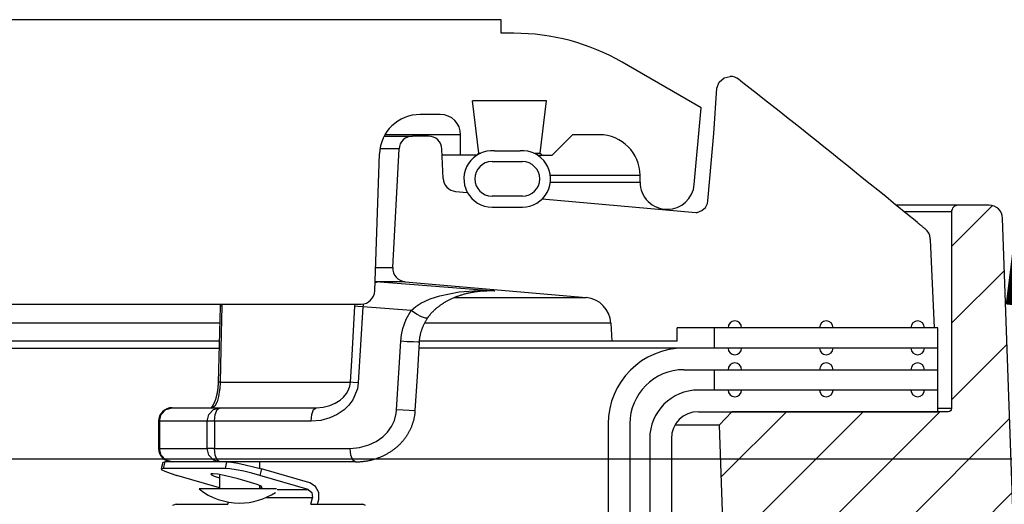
# Model space of a CAD drawing. Extents: x -169 to 2224, y 0 to 2796.
# Tile 340 of 530: x 1643.72 to 1648.26, y 983.81 to 986.04. Entities that reach past the tile are written whole.
import ezdxf

# ---------------------------------------------------------------- set-up
doc = ezdxf.new("R2010")
doc.units = 0
doc.header["$MEASUREMENT"] = 0
doc.layers.add('FREEZE-LINES', color=8, linetype='CONTINUOUS', plot=False)
doc.layers.add('SPILL-BUCKET', color=1, linetype='CONTINUOUS')
doc.layers.add('TANK-SLAB', color=6, linetype='CONTINUOUS')

msp = doc.modelspace()

# ---------------------------------------------------------------- hatches: boundary and pattern name
at = {"layer": 'SPILL-BUCKET'}
h = msp.add_hatch(dxfattribs=at)
h.set_pattern_fill('ANSI31', scale=2, style=0)
h.set_pattern_definition([(45, (6751.53944, -316.10631), (-0.176776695, 0.176776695), [])])
edge = h.paths.add_edge_path()
edge.add_line((1647.00662, 984.23294), (1646.94842, 984.17052))
edge.add_line((1646.94842, 984.17052), (1646.99788, 982.75407))
edge.add_line((1646.99788, 982.75407), (1647.32319, 982.75407))
edge.add_line((1647.32319, 982.75407), (1647.34063, 983.25351))
edge.add_arc((1647.46552, 983.24919), 0.12496, -269.98139, -181.98144, ccw=False)
edge.add_line((1647.46548, 983.37415), (1648.25231, 983.37415))
edge.add_arc((1648.25233, 983.43663), 0.06248, -90.01928, 1.98074)
edge.add_line((1648.31477, 983.43879), (1648.25588, 985.12513))
edge.add_arc((1648.19344, 985.12293), 0.06248, -357.98136, -269.98138)
edge.add_line((1648.19342, 985.18541), (1648.05158, 985.18541))
edge.add_arc((1648.05159, 985.15417), 0.03124, -269.98043, -179.98043)
edge.add_line((1648.02036, 985.15416), (1648.02036, 984.24793))
edge.add_arc((1648.00505, 984.24824), 0.01531, -91.18722, -1.18722, ccw=False)
edge.add_line((1648.00473, 984.23294), (1647.00662, 984.23294))

# ---------------------------------------------------------------- linework, layer by layer
at = {"layer": 'FREEZE-LINES', "linetype": 'Continuous'}
msp.add_line((1468.41345, 984.01471), (1934.57169, 984.01471), dxfattribs=at)
at = {"layer": 'SPILL-BUCKET', "linetype": 'Continuous'}
for p, q in [((1645.94365, 986.04108), (1641.75901, 986.04108)), ((1645.94365, 985.97862), (1645.94365, 986.04108)), ((1646.00214, 985.97862), (1645.94365, 985.97862)), ((1646.8649, 985.63511), (1646.5018, 985.84474)), ((1646.1522, 985.66634), (1645.81104, 985.66634)), ((1645.84063, 985.42541), (1645.81104, 985.66634)), ((1646.12262, 985.42541), (1646.1522, 985.66634)), ((1646.83389, 985.28071), (1646.8649, 985.63511)), ((1645.66259, 985.60388), (1645.56959, 985.60388)), ((1645.69164, 985.51019), (1645.40732, 985.51019)), ((1645.72752, 985.51019), (1645.69164, 985.51019)), ((1645.74908, 985.51019), (1645.72752, 985.51019)), ((1645.75628, 985.51019), (1645.74908, 985.51019)), ((1645.75628, 985.41651), (1645.75628, 985.51019)), ((1646.17786, 985.41651), (1646.27155, 985.51019)), ((1646.39647, 985.51019), (1646.27155, 985.51019)), ((1645.83173, 985.41651), (1645.84063, 985.42541)), ((1645.84063, 985.42541), (1645.84867, 985.42541)), ((1645.91183, 985.43606), (1646.03044, 985.43606)), ((1646.0936, 985.42541), (1646.11536, 985.42541)), ((1646.11536, 985.42541), (1646.12262, 985.42541)), ((1646.12262, 985.42541), (1646.13152, 985.41651)), ((1645.36022, 984.78975), (1645.38233, 985.42305)), ((1645.83194, 985.41651), (1645.67106, 985.41651)), ((1645.90118, 985.38653), (1646.04108, 985.38653)), ((1646.11032, 985.41651), (1646.17786, 985.41651)), ((1646.58384, 985.32282), (1646.5773, 985.32282)), ((1646.57731, 985.29159), (1646.58384, 985.29159)), ((1646.58384, 985.29159), (1646.58384, 985.32282)), ((1646.04108, 985.22664), (1645.90118, 985.22664)), ((1645.90118, 985.17667), (1646.04108, 985.17667)), ((1643.61189, 984.72948), (1645.2978, 984.72948))]:
    msp.add_line(p, q, dxfattribs=at)
at = {"layer": 'SPILL-BUCKET', "color": 1, "linetype": 'Continuous'}
for p, q in [((1646.93853, 985.72558), (1646.94936, 985.75301)), ((1646.94936, 985.75301), (1646.9715, 985.77237)), ((1646.9715, 985.77237), (1647, 985.77935)), ((1647.04846, 985.75826), (1647.03849, 985.76606)), ((1647.05844, 985.75045), (1647.04846, 985.75826)), ((1647.09165, 985.7244), (1647.05844, 985.75045)), ((1646.92374, 985.51678), (1646.93853, 985.72558)), ((1647.12483, 985.69831), (1647.09165, 985.7244)), ((1647.15835, 985.6719), (1647.12483, 985.69831)), ((1647.19185, 985.64547), (1647.15835, 985.6719)), ((1647.2257, 985.6187), (1647.19185, 985.64547)), ((1647.25953, 985.5919), (1647.2257, 985.6187)), ((1647.29373, 985.56474), (1647.25953, 985.5919)), ((1647.3279, 985.53756), (1647.29373, 985.56474)), ((1646.90604, 985.30816), (1646.92374, 985.51678)), ((1647.36247, 985.51001), (1647.3279, 985.53756)), ((1645.60751, 985.50395), (1645.53449, 985.50395)), ((1647.39701, 985.48243), (1647.36247, 985.51001)), ((1647.4321, 985.45436), (1647.39701, 985.48243)), ((1645.44346, 984.89796), (1645.47212, 985.44476)), ((1645.67582, 985.30884), (1645.66991, 985.44421)), ((1647.46715, 985.42627), (1647.4321, 985.45436)), ((1647.50248, 985.3979), (1647.46715, 985.42627)), ((1647.53778, 985.3695), (1647.50248, 985.3979)), ((1647.57337, 985.34082), (1647.53778, 985.3695)), ((1647.60892, 985.31211), (1647.57337, 985.34082)), ((1646.89628, 985.20585), (1646.90604, 985.30816)), ((1647.64478, 985.2831), (1647.60892, 985.31211)), ((1645.73277, 985.24934), (1645.78701, 985.2446)), ((1647.6806, 985.25407), (1647.64478, 985.2831)), ((1647.71674, 985.22474), (1647.6806, 985.25407)), ((1646.13259, 985.21436), (1646.84111, 985.15238)), ((1646.89411, 985.19303), (1646.89628, 985.20585)), ((1647.75284, 985.19538), (1647.71674, 985.22474)), ((1646.84111, 985.15238), (1646.84713, 985.15246)), ((1646.84713, 985.15246), (1646.86935, 985.16033)), ((1646.86935, 985.16033), (1646.88496, 985.17472)), ((1646.88496, 985.17472), (1646.88707, 985.1777)), ((1646.88707, 985.1777), (1646.88893, 985.18074)), ((1646.88893, 985.18074), (1646.89411, 985.19303)), ((1647.82566, 985.13599), (1647.75284, 985.19538)), ((1647.84426, 985.12078), (1647.82566, 985.13599)), ((1647.86286, 985.10555), (1647.84426, 985.12078)), ((1647.86334, 985.10515), (1647.86285, 985.10555)), ((1647.86384, 985.10474), (1647.86334, 985.10515)), ((1647.86626, 985.10276), (1647.86384, 985.10474)), ((1647.86866, 985.1008), (1647.86626, 985.10276)), ((1647.871, 985.09889), (1647.86866, 985.1008)), ((1647.87332, 985.09699), (1647.871, 985.09889)), ((1647.87558, 985.09515), (1647.87332, 985.09699)), ((1647.87782, 985.09332), (1647.87558, 985.09515)), ((1647.88002, 985.09154), (1647.87782, 985.09332)), ((1647.88219, 985.08976), (1647.88002, 985.09154)), ((1647.88431, 985.08804), (1647.88219, 985.08976)), ((1647.88641, 985.08634), (1647.88431, 985.08804)), ((1647.88841, 985.08471), (1647.88641, 985.08634)), ((1647.89039, 985.08311), (1647.88841, 985.08471)), ((1647.89229, 985.08157), (1647.89039, 985.08311)), ((1647.89416, 985.08005), (1647.89229, 985.08157)), ((1647.89597, 985.07859), (1647.89416, 985.08005)), ((1647.89775, 985.07715), (1647.89597, 985.07859)), ((1647.89847, 985.07656), (1647.89775, 985.07715)), ((1647.89918, 985.07599), (1647.89847, 985.07656)), ((1647.92223, 985.03199), (1647.92218, 985.03255)), ((1647.92227, 985.03144), (1647.92223, 985.03199)), ((1647.92238, 985.03015), (1647.92227, 985.03144)), ((1647.92249, 985.02891), (1647.92238, 985.03015)), ((1647.92264, 985.02718), (1647.92249, 985.02891)), ((1647.94228, 984.62017), (1647.92264, 985.02718)), ((1645.50039, 984.83247), (1646.33514, 984.75944)), ((1646.44899, 984.64154), (1646.45339, 984.55771)), ((1647.9579, 984.62017), (1646.7556, 984.62017)), ((1646.7556, 984.55771), (1646.7556, 984.62017)), ((1647.9579, 984.33287), (1647.9579, 984.62017)), ((1646.7556, 984.55771), (1646.45339, 984.55771)), ((1647.9579, 984.52649), (1646.78637, 984.52649)), ((1646.78637, 984.42655), (1647.9579, 984.42655)), ((1647.95792, 984.33287), (1646.85303, 984.33287)), ((1647.95792, 984.23294), (1647.95792, 984.33287)), ((1646.85303, 984.23294), (1647.95792, 984.23294)), ((1646.43662, 984.17672), (1646.43662, 983.74985)), ((1646.53655, 984.17672), (1646.53655, 983.74985)), ((1646.62818, 984.10802), (1646.62818, 969.91046)), ((1646.72811, 984.10802), (1646.72811, 969.91046))]:
    msp.add_line(p, q, dxfattribs=at)
at = {"layer": 'SPILL-BUCKET', "color": 7}
for p, q in [((1645.40398, 985.50395), (1645.53449, 985.50395)), ((1645.47212, 985.44476), (1645.38436, 985.44476)), ((1648.05158, 985.18541), (1647.76506, 985.18541)), ((1648.02036, 985.15418), (1647.80336, 985.15418)), ((1645.36402, 984.89796), (1645.44346, 984.89796)), ((1645.50039, 984.83247), (1645.36171, 984.83247)), ((1645.72655, 984.75944), (1646.33515, 984.75944)), ((1646.44899, 984.64154), (1645.59018, 984.64154)), ((1646.78637, 984.52649), (1645.56435, 984.52649)), ((1646.45339, 984.55771), (1645.56619, 984.55771)), ((1648.02036, 984.24793), (1647.95792, 984.24793)), ((1646.94842, 984.17052), (1646.74487, 984.17052))]:
    msp.add_line(p, q, dxfattribs=at)
at = {"layer": 'SPILL-BUCKET', "color": 7, "linetype": 'Continuous'}
for p, q in [((1646.5773, 985.32282), (1646.16998, 985.32282)), ((1646.17013, 985.29159), (1646.57731, 985.29159)), ((1644.64472, 984.64154), (1633.44651, 984.64154)), ((1646.92735, 984.52649), (1646.92735, 984.62017)), ((1633.28617, 984.52649), (1644.64231, 984.52649)), ((1644.64262, 984.55771), (1633.44211, 984.55771)), ((1646.92735, 984.33287), (1646.92735, 984.42655))]:
    msp.add_line(p, q, dxfattribs=at)
at = {"layer": 'SPILL-BUCKET', "color": 8, "linetype": 'Continuous'}
for p, q in [((1645.37093, 984.83106), (1645.36153, 984.82706)), ((1645.38349, 984.83247), (1645.37093, 984.83106)), ((1645.38349, 984.83247), (1645.54187, 984.82001)), ((1645.54187, 984.82001), (1645.91325, 984.79027)), ((1645.74987, 984.78597), (1645.84054, 984.79248)), ((1645.83844, 984.78855), (1645.84263, 984.789)), ((1645.84054, 984.79248), (1645.91268, 984.79031)), ((1645.84263, 984.789), (1645.84684, 984.78942)), ((1645.84684, 984.78942), (1645.85104, 984.78979)), ((1645.85104, 984.78979), (1645.85526, 984.79012)), ((1645.85526, 984.79012), (1645.85948, 984.79041)), ((1645.88748, 984.79027), (1645.85769, 984.79027)), ((1645.85948, 984.79041), (1645.86371, 984.79065)), ((1645.86371, 984.79065), (1645.86794, 984.79085)), ((1645.86794, 984.79085), (1645.87218, 984.79102)), ((1645.87218, 984.79102), (1645.87641, 984.79113)), ((1645.87641, 984.79113), (1645.87861, 984.79116)), ((1645.87861, 984.79116), (1645.88082, 984.79118)), ((1645.91282, 984.7903), (1645.88087, 984.79026)), ((1645.91325, 984.79027), (1645.88748, 984.79027)), ((1645.91268, 984.79031), (1645.91325, 984.79027)), ((1645.91325, 984.79027), (1645.91282, 984.7903)), ((1645.5733, 984.73311), (1645.61594, 984.7531)), ((1645.61594, 984.7531), (1645.65966, 984.76771)), ((1645.65966, 984.76771), (1645.74987, 984.78597)), ((1645.69108, 984.74206), (1645.69372, 984.74353)), ((1645.69372, 984.74353), (1645.69678, 984.7452)), ((1645.69678, 984.7452), (1645.69984, 984.74682)), ((1645.69984, 984.74682), (1645.70299, 984.74845)), ((1645.70299, 984.74845), (1645.70613, 984.75004)), ((1645.70613, 984.75004), (1645.70936, 984.75163)), ((1645.70936, 984.75163), (1645.71259, 984.75319)), ((1645.71259, 984.75319), (1645.71591, 984.75474)), ((1645.71591, 984.75474), (1645.71923, 984.75625)), ((1645.71923, 984.75625), (1645.72263, 984.75776)), ((1645.72263, 984.75776), (1645.72603, 984.75922)), ((1645.72603, 984.75922), (1645.72952, 984.76069)), ((1645.72952, 984.76069), (1645.73302, 984.76212)), ((1645.73302, 984.76212), (1645.73674, 984.76359)), ((1645.73674, 984.76359), (1645.74047, 984.76503)), ((1645.74047, 984.76503), (1645.74405, 984.76636)), ((1645.74405, 984.76636), (1645.74764, 984.76766)), ((1645.74764, 984.76766), (1645.75128, 984.76894)), ((1645.75128, 984.76894), (1645.75491, 984.77018)), ((1645.75491, 984.77018), (1645.75861, 984.77139)), ((1645.75861, 984.77139), (1645.76229, 984.77257)), ((1645.76229, 984.77257), (1645.76604, 984.77372)), ((1645.76604, 984.77372), (1645.76979, 984.77483)), ((1645.76979, 984.77483), (1645.7736, 984.77592)), ((1645.7736, 984.77592), (1645.77741, 984.77697)), ((1645.77741, 984.77697), (1645.78128, 984.77799)), ((1645.78128, 984.77799), (1645.78516, 984.77897)), ((1645.78516, 984.77897), (1645.7891, 984.77993)), ((1645.7891, 984.77993), (1645.79304, 984.78084)), ((1645.79304, 984.78084), (1645.79706, 984.78173)), ((1645.79706, 984.78173), (1645.80108, 984.78258)), ((1645.80108, 984.78258), (1645.80518, 984.7834)), ((1645.80518, 984.7834), (1645.80928, 984.78418)), ((1645.80928, 984.78418), (1645.81347, 984.78493)), ((1645.81347, 984.78493), (1645.81765, 984.78564)), ((1645.81765, 984.78564), (1645.82191, 984.78633)), ((1645.82191, 984.78633), (1645.82617, 984.78696)), ((1645.82617, 984.78696), (1645.83021, 984.78752)), ((1645.83021, 984.78752), (1645.83424, 984.78804)), ((1645.83424, 984.78804), (1645.83844, 984.78855)), ((1644.64664, 984.71857), (1644.64226, 984.54323)), ((1644.64893, 984.71952), (1644.64664, 984.71857)), ((1644.64665, 984.71876), (1644.64664, 984.71867)), ((1644.64664, 984.71867), (1644.64664, 984.71857)), ((1644.64665, 984.72948), (1644.6467, 984.72717)), ((1644.64669, 984.72087), (1644.64665, 984.71876)), ((1644.64671, 984.72297), (1644.64669, 984.72087)), ((1644.6467, 984.72717), (1644.64671, 984.72507)), ((1644.64671, 984.72507), (1644.64671, 984.72297)), ((1644.65556, 984.72028), (1644.64893, 984.71952)), ((1644.65556, 984.72028), (1644.65242, 984.59563)), ((1644.65564, 984.72946), (1644.65556, 984.72028)), ((1645.25518, 984.49424), (1645.2688, 984.72028)), ((1645.2688, 984.72028), (1645.26973, 984.72927)), ((1645.28205, 984.71884), (1645.2688, 984.72028)), ((1645.30539, 984.71701), (1645.28205, 984.71884)), ((1645.30539, 984.71701), (1645.28422, 984.36633)), ((1645.30591, 984.72394), (1645.30539, 984.71701)), ((1645.528, 984.6996), (1645.30539, 984.71701)), ((1645.30673, 984.73012), (1645.30591, 984.72394)), ((1645.50558, 984.65956), (1645.528, 984.6996)), ((1645.528, 984.6996), (1645.54964, 984.71804)), ((1645.55201, 984.68297), (1645.528, 984.6996)), ((1645.54964, 984.71804), (1645.5733, 984.73311)), ((1645.6306, 984.69719), (1645.63242, 984.69896)), ((1645.63242, 984.69896), (1645.63437, 984.70083)), ((1645.63437, 984.70083), (1645.63634, 984.70266)), ((1645.63634, 984.70266), (1645.63846, 984.7046)), ((1645.63846, 984.7046), (1645.64059, 984.7065)), ((1645.64059, 984.7065), (1645.64247, 984.70814)), ((1645.64247, 984.70814), (1645.64434, 984.70976)), ((1645.64434, 984.70976), (1645.6463, 984.71141)), ((1645.6463, 984.71141), (1645.64827, 984.71303)), ((1645.64827, 984.71303), (1645.65045, 984.71481)), ((1645.65045, 984.71481), (1645.65264, 984.71655)), ((1645.65264, 984.71655), (1645.65491, 984.7183)), ((1645.65491, 984.7183), (1645.65718, 984.72003)), ((1645.65718, 984.72003), (1645.65954, 984.72179)), ((1645.65954, 984.72179), (1645.6619, 984.72351)), ((1645.6619, 984.72351), (1645.66437, 984.72526)), ((1645.66437, 984.72526), (1645.66685, 984.72698)), ((1645.66685, 984.72698), (1645.66944, 984.72875)), ((1645.66944, 984.72875), (1645.67204, 984.73048)), ((1645.67204, 984.73048), (1645.67479, 984.73226)), ((1645.67479, 984.73226), (1645.67754, 984.734)), ((1645.67754, 984.734), (1645.68045, 984.73581)), ((1645.68045, 984.73581), (1645.68337, 984.73758)), ((1645.68337, 984.73758), (1645.6859, 984.73908)), ((1645.6859, 984.73908), (1645.68844, 984.74056)), ((1645.68844, 984.74056), (1645.69108, 984.74206)), ((1645.48988, 984.61728), (1645.50558, 984.65956)), ((1645.576, 984.67), (1645.55201, 984.68297)), ((1645.59467, 984.66355), (1645.576, 984.67)), ((1645.60393, 984.66505), (1645.59467, 984.66355)), ((1645.59526, 984.65099), (1645.59683, 984.6537)), ((1645.59683, 984.6537), (1645.59845, 984.65641)), ((1645.59845, 984.65641), (1645.6001, 984.6591)), ((1645.6001, 984.6591), (1645.60177, 984.66175)), ((1645.60177, 984.66175), (1645.60348, 984.66436)), ((1645.60348, 984.66436), (1645.60371, 984.6647)), ((1645.60371, 984.6647), (1645.60394, 984.66504)), ((1645.60393, 984.66505), (1645.60396, 984.66509)), ((1645.60396, 984.66509), (1645.60399, 984.66513)), ((1645.60399, 984.66513), (1645.60512, 984.66683)), ((1645.60512, 984.66683), (1645.60626, 984.66848)), ((1645.60626, 984.66848), (1645.60746, 984.67018)), ((1645.60746, 984.67018), (1645.60866, 984.67185)), ((1645.60866, 984.67185), (1645.60989, 984.67351)), ((1645.60989, 984.67351), (1645.61112, 984.67516)), ((1645.61112, 984.67516), (1645.6124, 984.67682)), ((1645.6124, 984.67682), (1645.61369, 984.67846)), ((1645.61369, 984.67846), (1645.61504, 984.68013)), ((1645.61504, 984.68013), (1645.61639, 984.68177)), ((1645.61639, 984.68177), (1645.6178, 984.68346)), ((1645.6178, 984.68346), (1645.61923, 984.68511)), ((1645.61923, 984.68511), (1645.62072, 984.68681)), ((1645.62072, 984.68681), (1645.62222, 984.68848)), ((1645.62222, 984.68848), (1645.62381, 984.6902)), ((1645.62381, 984.6902), (1645.6254, 984.69189)), ((1645.6254, 984.69189), (1645.62709, 984.69365)), ((1645.62709, 984.69365), (1645.62879, 984.69538)), ((1645.62879, 984.69538), (1645.6306, 984.69719)), ((1645.48316, 984.58762), (1645.48988, 984.61728)), ((1645.57573, 984.60643), (1645.57665, 984.60928)), ((1645.57665, 984.60928), (1645.57761, 984.61212)), ((1645.57761, 984.61212), (1645.57861, 984.61496)), ((1645.57861, 984.61496), (1645.57965, 984.61778)), ((1645.57965, 984.61778), (1645.58072, 984.62058)), ((1645.58072, 984.62058), (1645.58183, 984.62337)), ((1645.58183, 984.62337), (1645.58298, 984.62614)), ((1645.58298, 984.62614), (1645.58419, 984.62895)), ((1645.58419, 984.62895), (1645.58543, 984.63173)), ((1645.58543, 984.63173), (1645.58671, 984.63451)), ((1645.58671, 984.63451), (1645.58803, 984.63727)), ((1645.58803, 984.63727), (1645.58939, 984.64003)), ((1645.58939, 984.64003), (1645.59079, 984.64278)), ((1645.59079, 984.64278), (1645.59224, 984.64553)), ((1645.59224, 984.64553), (1645.59373, 984.64825)), ((1645.59373, 984.64825), (1645.59526, 984.65099)), ((1644.65242, 984.59563), (1644.64671, 984.3696)), ((1645.47975, 984.55774), (1645.48316, 984.58762)), ((1645.56647, 984.56043), (1645.56675, 984.56333)), ((1645.56675, 984.56333), (1645.56707, 984.56622)), ((1645.56707, 984.56622), (1645.56743, 984.56911)), ((1645.56743, 984.56911), (1645.56783, 984.57199)), ((1645.56783, 984.57199), (1645.56826, 984.57487)), ((1645.56826, 984.57487), (1645.56874, 984.57776)), ((1645.56874, 984.57776), (1645.56926, 984.58063)), ((1645.56926, 984.58063), (1645.56982, 984.58352)), ((1645.56982, 984.58352), (1645.57041, 984.58639)), ((1645.57041, 984.58639), (1645.57105, 984.58927)), ((1645.57105, 984.58927), (1645.57173, 984.59214)), ((1645.57173, 984.59214), (1645.57245, 984.595)), ((1645.57245, 984.595), (1645.5732, 984.59785)), ((1645.5732, 984.59785), (1645.574, 984.60071)), ((1645.574, 984.60071), (1645.57484, 984.60356)), ((1645.57484, 984.60356), (1645.57573, 984.60643)), ((1644.64226, 984.54323), (1644.63787, 984.36789)), ((1645.46093, 984.24141), (1645.47975, 984.55774)), ((1645.5097, 984.55585), (1645.47975, 984.55774)), ((1645.53822, 984.5544), (1645.5097, 984.55585)), ((1645.55859, 984.55374), (1645.53822, 984.5544)), ((1645.55659, 984.39587), (1645.56599, 984.55403)), ((1645.566, 984.55403), (1645.55859, 984.55374)), ((1645.56601, 984.55403), (1645.56611, 984.55578)), ((1645.56611, 984.55578), (1645.56623, 984.55753)), ((1645.56623, 984.55753), (1645.56647, 984.56043)), ((1645.24766, 984.3696), (1645.25518, 984.49424)), ((1645.54717, 984.2377), (1645.55659, 984.39587)), ((1644.63537, 984.33512), (1644.6351, 984.33307)), ((1644.63564, 984.33723), (1644.63537, 984.33512)), ((1644.63589, 984.33936), (1644.63564, 984.33723)), ((1644.63613, 984.34148), (1644.63589, 984.33936)), ((1644.63635, 984.34362), (1644.63613, 984.34148)), ((1644.63656, 984.34576), (1644.63635, 984.34362)), ((1644.63676, 984.34791), (1644.63656, 984.34576)), ((1644.63694, 984.35006), (1644.63676, 984.34791)), ((1644.6371, 984.35222), (1644.63694, 984.35006)), ((1644.63726, 984.35438), (1644.6371, 984.35222)), ((1644.63739, 984.35655), (1644.63726, 984.35438)), ((1644.63752, 984.35874), (1644.63739, 984.35655)), ((1644.63762, 984.36093), (1644.63752, 984.35874)), ((1644.63772, 984.36313), (1644.63762, 984.36093)), ((1644.6378, 984.36534), (1644.63772, 984.36313)), ((1644.63784, 984.36661), (1644.6378, 984.36534)), ((1644.63787, 984.36789), (1644.63784, 984.36661)), ((1644.64014, 984.36883), (1644.63787, 984.36789)), ((1644.64671, 984.3696), (1644.64014, 984.36883)), ((1644.6451, 984.33891), (1644.64463, 984.33411)), ((1644.64671, 984.3696), (1644.6451, 984.33891)), ((1644.64671, 984.3696), (1644.77555, 984.3696)), ((1644.77555, 984.3696), (1644.89325, 984.3696)), ((1644.89325, 984.3696), (1644.99954, 984.3696)), ((1644.99954, 984.3696), (1645.09419, 984.3696)), ((1645.09419, 984.3696), (1645.17696, 984.3696)), ((1645.17696, 984.3696), (1645.24766, 984.3696)), ((1645.23833, 984.33299), (1645.24464, 984.35076)), ((1645.24464, 984.35076), (1645.24658, 984.36001)), ((1645.24658, 984.36001), (1645.24766, 984.3696)), ((1645.26093, 984.36815), (1645.24766, 984.3696)), ((1645.28001, 984.33807), (1645.25918, 984.28813)), ((1645.28422, 984.36633), (1645.26093, 984.36815)), ((1645.28422, 984.36633), (1645.28001, 984.33807)), ((1644.62538, 984.28966), (1644.62483, 984.28802)), ((1644.62591, 984.29132), (1644.62538, 984.28966)), ((1644.62645, 984.29301), (1644.62591, 984.29132)), ((1644.62696, 984.29472), (1644.62645, 984.29301)), ((1644.62748, 984.29646), (1644.62696, 984.29472)), ((1644.62798, 984.29821), (1644.62748, 984.29646)), ((1644.62847, 984.29999), (1644.62798, 984.29821)), ((1644.62896, 984.30179), (1644.62847, 984.29999)), ((1644.62943, 984.30361), (1644.62896, 984.30179)), ((1644.62989, 984.30544), (1644.62943, 984.30361)), ((1644.63034, 984.30731), (1644.62989, 984.30544)), ((1644.63077, 984.30918), (1644.63034, 984.30731)), ((1644.6312, 984.31108), (1644.63077, 984.30918)), ((1644.63161, 984.31297), (1644.6312, 984.31108)), ((1644.63201, 984.31488), (1644.63161, 984.31297)), ((1644.6324, 984.3168), (1644.63201, 984.31488)), ((1644.63277, 984.31874), (1644.6324, 984.3168)), ((1644.63314, 984.32072), (1644.63277, 984.31874)), ((1644.63996, 984.3036), (1644.63287, 984.2782)), ((1644.6335, 984.32273), (1644.63314, 984.32072)), ((1644.63385, 984.32478), (1644.6335, 984.32273)), ((1644.63418, 984.32685), (1644.63385, 984.32478)), ((1644.63451, 984.32893), (1644.63418, 984.32685)), ((1644.63482, 984.33103), (1644.63451, 984.32893)), ((1644.6351, 984.33307), (1644.63482, 984.33103)), ((1644.64463, 984.33411), (1644.63996, 984.3036)), ((1645.20026, 984.28625), (1645.21584, 984.30021)), ((1645.21584, 984.30021), (1645.22968, 984.31747)), ((1645.22968, 984.31747), (1645.23833, 984.33299)), ((1644.39668, 984.24285), (1644.42553, 984.25122)), ((1644.42553, 984.25122), (1644.64475, 984.25122)), ((1644.60527, 984.2514), (1644.60507, 984.2512)), ((1644.6056, 984.25173), (1644.60527, 984.2514)), ((1644.60596, 984.25211), (1644.6056, 984.25173)), ((1644.60634, 984.25251), (1644.60596, 984.25211)), ((1644.60673, 984.25295), (1644.60634, 984.25251)), ((1644.60715, 984.25343), (1644.60673, 984.25295)), ((1644.60759, 984.25395), (1644.60715, 984.25343)), ((1644.60804, 984.2545), (1644.60759, 984.25395)), ((1644.60851, 984.2551), (1644.60804, 984.2545)), ((1644.60899, 984.25572), (1644.60851, 984.2551)), ((1644.60949, 984.25639), (1644.60899, 984.25572)), ((1644.60998, 984.25708), (1644.60949, 984.25639)), ((1644.61049, 984.25779), (1644.60998, 984.25708)), ((1644.62277, 984.25892), (1644.61006, 984.25122)), ((1644.611, 984.25853), (1644.61049, 984.25779)), ((1644.61151, 984.25931), (1644.611, 984.25853)), ((1644.61204, 984.26013), (1644.61151, 984.25931)), ((1644.61258, 984.26099), (1644.61204, 984.26013)), ((1644.61314, 984.2619), (1644.61258, 984.26099)), ((1644.6137, 984.26286), (1644.61314, 984.2619)), ((1644.61428, 984.26385), (1644.6137, 984.26286)), ((1644.61485, 984.26488), (1644.61428, 984.26385)), ((1644.61544, 984.26596), (1644.61485, 984.26488)), ((1644.61603, 984.26707), (1644.61544, 984.26596)), ((1644.61589, 984.24285), (1644.64475, 984.25122)), ((1644.61662, 984.26823), (1644.61603, 984.26707)), ((1644.61722, 984.26943), (1644.61662, 984.26823)), ((1644.61782, 984.27065), (1644.61722, 984.26943)), ((1644.61842, 984.27192), (1644.61782, 984.27065)), ((1644.61902, 984.27322), (1644.61842, 984.27192)), ((1644.61962, 984.27457), (1644.61902, 984.27322)), ((1644.62021, 984.27594), (1644.61962, 984.27457)), ((1644.62081, 984.27734), (1644.62021, 984.27594)), ((1644.6214, 984.27878), (1644.62081, 984.27734)), ((1644.62199, 984.28025), (1644.6214, 984.27878)), ((1644.62256, 984.28174), (1644.62199, 984.28025)), ((1644.62314, 984.28327), (1644.62256, 984.28174)), ((1644.63287, 984.2782), (1644.62277, 984.25892)), ((1644.62371, 984.28483), (1644.62314, 984.28327)), ((1644.62427, 984.28642), (1644.62371, 984.28483)), ((1644.62483, 984.28802), (1644.62427, 984.28642)), ((1644.6328, 984.24285), (1644.64475, 984.25122)), ((1644.64475, 984.25122), (1645.09024, 984.25122)), ((1645.07829, 984.24285), (1645.09024, 984.25122)), ((1645.09024, 984.25122), (1645.12162, 984.25365)), ((1645.12162, 984.25365), (1645.15302, 984.26134)), ((1645.15302, 984.26134), (1645.17715, 984.27158)), ((1645.17715, 984.27158), (1645.20026, 984.28625)), ((1645.24052, 984.26293), (1645.21831, 984.24131)), ((1645.25918, 984.28813), (1645.24052, 984.26293)), ((1644.36783, 984.18876), (1644.37556, 984.21999)), ((1644.37556, 984.21999), (1644.39668, 984.24285)), ((1644.58704, 984.18876), (1644.59477, 984.21999)), ((1644.59477, 984.21999), (1644.61589, 984.24285)), ((1644.62085, 984.18876), (1644.62405, 984.21999)), ((1644.62405, 984.21999), (1644.6328, 984.24285)), ((1645.06634, 984.18876), (1645.06954, 984.21999)), ((1645.06954, 984.21999), (1645.07829, 984.24285)), ((1645.15289, 984.20394), (1645.11078, 984.19263)), ((1645.18748, 984.21999), (1645.15289, 984.20394)), ((1645.21831, 984.24131), (1645.18748, 984.21999)), ((1645.45064, 984.19299), (1645.45898, 984.22409)), ((1645.45898, 984.22409), (1645.46093, 984.24141)), ((1645.49088, 984.23952), (1645.46093, 984.24141)), ((1645.51941, 984.23807), (1645.49088, 984.23952)), ((1645.53978, 984.23742), (1645.51941, 984.23807)), ((1645.54718, 984.2377), (1645.53978, 984.23742)), ((1645.54122, 984.19779), (1645.54194, 984.20087)), ((1645.54194, 984.20087), (1645.54262, 984.20397)), ((1645.54262, 984.20397), (1645.54326, 984.20708)), ((1645.54326, 984.20708), (1645.54385, 984.21019)), ((1645.54385, 984.21019), (1645.5444, 984.2133)), ((1645.5444, 984.2133), (1645.5449, 984.21642)), ((1645.5449, 984.21642), (1645.54536, 984.21954)), ((1645.54536, 984.21954), (1645.54578, 984.22267)), ((1645.54578, 984.22267), (1645.54615, 984.2258)), ((1645.54615, 984.2258), (1645.54648, 984.22893)), ((1645.54648, 984.22893), (1645.54677, 984.23206)), ((1645.54677, 984.23206), (1645.54701, 984.23518)), ((1645.54701, 984.23518), (1645.54709, 984.23644)), ((1645.54709, 984.23644), (1645.54715, 984.2377)), ((1644.36308, 984.18876), (1644.36308, 984.06385)), ((1644.36428, 984.18876), (1644.36308, 984.18876)), ((1644.36783, 984.18876), (1644.36428, 984.18876)), ((1644.36783, 984.18876), (1644.36783, 984.06385)), ((1644.58704, 984.18876), (1644.36783, 984.18876)), ((1644.58704, 984.06385), (1644.58704, 984.18876)), ((1644.60058, 984.18876), (1644.58704, 984.18876)), ((1644.62085, 984.18876), (1644.60058, 984.18876)), ((1644.62085, 984.18876), (1644.62085, 984.06385)), ((1645.06634, 984.18876), (1644.62085, 984.18876)), ((1645.11078, 984.19263), (1645.06634, 984.18876)), ((1645.41861, 984.13886), (1645.43686, 984.16422)), ((1645.43686, 984.16422), (1645.45064, 984.19299)), ((1645.52531, 984.15269), (1645.52666, 984.15561)), ((1645.52666, 984.15561), (1645.52797, 984.15852)), ((1645.52797, 984.15852), (1645.52923, 984.16146)), ((1645.52923, 984.16146), (1645.53046, 984.16441)), ((1645.53046, 984.16441), (1645.53165, 984.16739)), ((1645.53165, 984.16739), (1645.5328, 984.17038)), ((1645.5328, 984.17038), (1645.53391, 984.17339)), ((1645.53391, 984.17339), (1645.53497, 984.1764)), ((1645.53497, 984.1764), (1645.53599, 984.17942)), ((1645.53599, 984.17942), (1645.53697, 984.18246)), ((1645.53697, 984.18246), (1645.5379, 984.18551)), ((1645.5379, 984.18551), (1645.5388, 984.18857)), ((1645.5388, 984.18857), (1645.53965, 984.19163)), ((1645.53965, 984.19163), (1645.54046, 984.1947)), ((1645.54046, 984.1947), (1645.54122, 984.19779)), ((1645.3659, 984.09522), (1645.39677, 984.11705)), ((1645.39677, 984.11705), (1645.41861, 984.13886)), ((1645.4959, 984.10544), (1645.49795, 984.10806)), ((1645.49795, 984.10806), (1645.49996, 984.11071)), ((1645.49996, 984.11071), (1645.50194, 984.11337)), ((1645.50194, 984.11337), (1645.50387, 984.11607)), ((1645.50387, 984.11607), (1645.50577, 984.11878)), ((1645.50577, 984.11878), (1645.50763, 984.12153)), ((1645.50763, 984.12153), (1645.50943, 984.12426)), ((1645.50943, 984.12426), (1645.5112, 984.12702)), ((1645.5112, 984.12702), (1645.51293, 984.1298)), ((1645.51293, 984.1298), (1645.51462, 984.1326)), ((1645.51462, 984.1326), (1645.51627, 984.13543)), ((1645.51627, 984.13543), (1645.51789, 984.13827)), ((1645.51789, 984.13827), (1645.51946, 984.14113)), ((1645.51946, 984.14113), (1645.52099, 984.14401)), ((1645.52099, 984.14401), (1645.52247, 984.1469)), ((1645.52247, 984.1469), (1645.52392, 984.1498)), ((1645.52392, 984.1498), (1645.52531, 984.15269)), ((1644.36428, 984.06385), (1644.36308, 984.06385)), ((1644.36783, 984.06385), (1644.36428, 984.06385)), ((1644.36783, 984.06385), (1644.58704, 984.06385)), ((1644.37556, 984.03262), (1644.36783, 984.06385)), ((1644.60058, 984.06385), (1644.58704, 984.06385)), ((1644.59477, 984.03262), (1644.58704, 984.06385)), ((1644.62085, 984.06385), (1644.60058, 984.06385)), ((1644.62085, 984.06385), (1645.24646, 984.06385)), ((1644.62405, 984.03262), (1644.62085, 984.06385)), ((1645.24646, 984.06385), (1645.28973, 984.06763)), ((1645.24966, 984.03262), (1645.24646, 984.06385)), ((1645.28973, 984.06763), (1645.33301, 984.07956)), ((1645.33301, 984.07956), (1645.3659, 984.09522)), ((1645.44981, 984.06035), (1645.45258, 984.06248)), ((1645.45258, 984.06248), (1645.45529, 984.06464)), ((1645.45529, 984.06464), (1645.45799, 984.06684)), ((1645.45799, 984.06684), (1645.46064, 984.06906)), ((1645.46064, 984.06906), (1645.46326, 984.07131)), ((1645.46326, 984.07131), (1645.46584, 984.07359)), ((1645.46584, 984.07359), (1645.46839, 984.0759)), ((1645.46839, 984.0759), (1645.4709, 984.07823)), ((1645.4709, 984.07823), (1645.47337, 984.08059)), ((1645.47337, 984.08059), (1645.47579, 984.08296)), ((1645.47579, 984.08296), (1645.47819, 984.08537)), ((1645.47819, 984.08537), (1645.48053, 984.08779)), ((1645.48053, 984.08779), (1645.48284, 984.09025)), ((1645.48284, 984.09025), (1645.48509, 984.09269)), ((1645.48509, 984.09269), (1645.48731, 984.09517)), ((1645.48731, 984.09517), (1645.48951, 984.0977)), ((1645.48951, 984.0977), (1645.49169, 984.10026)), ((1645.49169, 984.10026), (1645.49381, 984.10284)), ((1645.49381, 984.10284), (1645.4959, 984.10544)), ((1644.39668, 984.00976), (1644.37556, 984.03262)), ((1644.61589, 984.00976), (1644.59477, 984.03262)), ((1644.6328, 984.00976), (1644.62405, 984.03262)), ((1645.25841, 984.00976), (1645.24966, 984.03262)), ((1645.3645, 984.01605), (1645.36798, 984.01719)), ((1645.36798, 984.01719), (1645.37145, 984.01838)), ((1645.37145, 984.01838), (1645.37488, 984.01961)), ((1645.37488, 984.01961), (1645.3783, 984.02087)), ((1645.3783, 984.02087), (1645.3817, 984.02218)), ((1645.3817, 984.02218), (1645.38509, 984.02353)), ((1645.38509, 984.02353), (1645.38844, 984.02492)), ((1645.38844, 984.02492), (1645.39178, 984.02635)), ((1645.39178, 984.02635), (1645.39509, 984.02782)), ((1645.39509, 984.02782), (1645.39838, 984.02933)), ((1645.39838, 984.02933), (1645.40163, 984.03087)), ((1645.40163, 984.03087), (1645.40487, 984.03245)), ((1645.40487, 984.03245), (1645.40807, 984.03406)), ((1645.40807, 984.03406), (1645.41126, 984.03572)), ((1645.41126, 984.03572), (1645.4144, 984.0374)), ((1645.4144, 984.0374), (1645.41752, 984.03913)), ((1645.41752, 984.03913), (1645.42061, 984.04089)), ((1645.42061, 984.04089), (1645.42367, 984.04268)), ((1645.42367, 984.04268), (1645.42669, 984.0445)), ((1645.42669, 984.0445), (1645.42969, 984.04637)), ((1645.42969, 984.04637), (1645.43264, 984.04826)), ((1645.43264, 984.04826), (1645.43557, 984.05018)), ((1645.43557, 984.05018), (1645.43848, 984.05214)), ((1645.43848, 984.05214), (1645.44136, 984.05415)), ((1645.44136, 984.05415), (1645.44421, 984.05618)), ((1645.44421, 984.05618), (1645.44703, 984.05825)), ((1645.44703, 984.05825), (1645.44981, 984.06035)), ((1644.38195, 983.99908), (1644.37448, 983.96891)), ((1644.38195, 983.99908), (1644.3847, 984.00081)), ((1644.39173, 984.00139), (1644.38426, 983.97122)), ((1644.3847, 984.00081), (1644.39173, 984.00139)), ((1644.67855, 984.00139), (1644.39173, 984.00139)), ((1644.42553, 984.00139), (1644.39668, 984.00976)), ((1644.64475, 984.00139), (1644.42553, 984.00139)), ((1644.64475, 984.00139), (1644.61589, 984.00976)), ((1644.64475, 984.00139), (1644.6328, 984.00976)), ((1644.67108, 983.97122), (1644.67855, 984.00139)), ((1644.67855, 984.00139), (1644.69878, 983.99981)), ((1645.27036, 984.00139), (1644.67855, 984.00139)), ((1644.69878, 983.99981), (1644.72794, 983.99522)), ((1644.72794, 983.99522), (1644.76317, 983.98806)), ((1644.76317, 983.98806), (1644.80104, 983.97905)), ((1644.80104, 983.97905), (1644.83782, 983.96906)), ((1644.83054, 983.97115), (1644.83054, 984.00139)), ((1645.27036, 984.00139), (1645.25841, 984.00976)), ((1645.27184, 984.00142), (1645.27426, 984.00143)), ((1645.27426, 984.00143), (1645.27669, 984.00146)), ((1645.27669, 984.00146), (1645.28045, 984.00155)), ((1645.28045, 984.00155), (1645.28421, 984.0017)), ((1645.28421, 984.0017), (1645.28796, 984.00189)), ((1645.28796, 984.00189), (1645.2917, 984.00212)), ((1645.2917, 984.00212), (1645.29542, 984.0024)), ((1645.29542, 984.0024), (1645.29913, 984.00272)), ((1645.29913, 984.00272), (1645.30284, 984.00308)), ((1645.30284, 984.00308), (1645.30655, 984.00349)), ((1645.30655, 984.00349), (1645.31027, 984.00395)), ((1645.31027, 984.00395), (1645.31399, 984.00445)), ((1645.31399, 984.00445), (1645.31768, 984.00499)), ((1645.31768, 984.00499), (1645.32136, 984.00558)), ((1645.32136, 984.00558), (1645.32503, 984.00622)), ((1645.32503, 984.00622), (1645.32869, 984.00689)), ((1645.32869, 984.00689), (1645.33232, 984.00761)), ((1645.33232, 984.00761), (1645.33595, 984.00838)), ((1645.33595, 984.00838), (1645.33956, 984.00918)), ((1645.33956, 984.00918), (1645.34316, 984.01003)), ((1645.34316, 984.01003), (1645.34675, 984.01093)), ((1645.34675, 984.01093), (1645.35032, 984.01186)), ((1645.35032, 984.01186), (1645.35388, 984.01284)), ((1645.35388, 984.01284), (1645.35743, 984.01387)), ((1645.35743, 984.01387), (1645.36097, 984.01494)), ((1645.36097, 984.01494), (1645.3645, 984.01605)), ((1644.38426, 983.97122), (1644.37495, 983.96964)), ((1644.37495, 983.96964), (1644.37746, 983.96505)), ((1644.37746, 983.96505), (1644.39154, 983.9579)), ((1644.67108, 983.97122), (1644.38426, 983.97122)), ((1644.39154, 983.9579), (1644.41583, 983.94889)), ((1644.41583, 983.94889), (1644.44794, 983.93889)), ((1644.64366, 983.88213), (1644.44794, 983.93889)), ((1644.61512, 983.94686), (1644.60472, 983.94609)), ((1644.60472, 983.94609), (1644.60643, 983.94217)), ((1644.60643, 983.94217), (1644.62002, 983.93564)), ((1644.63624, 983.9444), (1644.61512, 983.94686)), ((1644.62002, 983.93564), (1644.64366, 983.92738)), ((1644.66523, 983.93903), (1644.63624, 983.9444)), ((1644.64366, 983.94317), (1644.64366, 983.87648)), ((1644.69821, 983.93147), (1644.66523, 983.93903)), ((1644.69131, 983.96964), (1644.67108, 983.97122)), ((1644.72047, 983.96505), (1644.69131, 983.96964)), ((1644.73073, 983.92273), (1644.69821, 983.93147)), ((1644.75571, 983.9579), (1644.72047, 983.96505)), ((1644.79357, 983.94889), (1644.75571, 983.9579)), ((1644.83036, 983.93889), (1644.79357, 983.94889)), ((1644.83782, 983.96906), (1644.83036, 983.93889)), ((1645.05264, 983.87443), (1644.83036, 983.93889)), ((1645.06077, 983.9044), (1644.83782, 983.96906)), ((1644.78647, 983.90656), (1644.73073, 983.92273)), ((1644.8172, 983.89677), (1644.78647, 983.90656)), ((1644.83657, 983.88864), (1644.8172, 983.89677)), ((1644.83054, 983.87648), (1644.83054, 983.89155)), ((1644.83054, 983.88242), (1644.84128, 983.88357)), ((1644.84128, 983.88357), (1644.83657, 983.88864)), ((1645.08664, 983.88823), (1645.06077, 983.9044)), ((1645.10157, 983.86023), (1645.08664, 983.88823)), ((1644.55656, 983.87648), (1644.54973, 983.87648)), ((1644.57654, 983.87648), (1644.55656, 983.87648)), ((1644.60822, 983.87648), (1644.57654, 983.87648)), ((1644.6493, 983.87648), (1644.60822, 983.87648)), ((1644.69677, 983.87648), (1644.6493, 983.87648)), ((1644.74719, 983.87648), (1644.69677, 983.87648)), ((1644.79686, 983.87648), (1644.74719, 983.87648)), ((1644.84219, 983.87648), (1644.79686, 983.87648)), ((1644.87985, 983.87648), (1644.84219, 983.87648)), ((1645.07304, 983.83618), (1644.85678, 983.83618)), ((1644.90711, 983.87648), (1644.87985, 983.87648)), ((1644.90986, 983.87443), (1645.05264, 983.87443)), ((1645.05264, 983.87443), (1645.07015, 983.85988)), ((1645.06557, 983.80602), (1645.07304, 983.83618)), ((1645.07015, 983.85988), (1645.07304, 983.83618)), ((1645.10157, 983.82791), (1645.10157, 983.86023)), ((1644.44413, 983.80602), (1644.4279, 983.80011)), ((1644.44413, 983.80602), (1644.68315, 983.80602)), ((1644.68315, 983.80602), (1644.6856, 983.81593)), ((1645.06557, 983.80602), (1645.30458, 983.80602)), ((1645.09616, 983.80602), (1645.10157, 983.82791)), ((1645.31789, 983.80011), (1645.30458, 983.80602))]:
    msp.add_line(p, q, dxfattribs=at)
at = {"layer": 'SPILL-BUCKET', "color": 2, "linetype": 'Continuous'}
msp.add_lwpolyline([(1647.00662, 984.23294), (1646.94842, 984.17052), (1646.99788, 982.75407), (1647.32319, 982.75407), (1647.34063, 983.25351, -0.404026), (1647.46548, 983.37415), (1648.25231, 983.37415, 0.4244749), (1648.31477, 983.43879), (1648.25588, 985.12513, 0.4040261), (1648.19342, 985.18541), (1648.05158, 985.18541, 0.4142136), (1648.02036, 985.15416), (1648.02036, 984.24793, -0.4142136), (1648.00473, 984.23294), (1647.00662, 984.23294)], format="xyb", dxfattribs=at)
at = {"layer": 'SPILL-BUCKET', "linetype": 'Continuous'}
for centre, radius, start, end in [((1646.00214, 984.97931), 0.99932, 60, 90), ((1645.56959, 985.41651), 0.18737, 90, 178), ((1645.66259, 985.51019), 0.09369, 0, 90), ((1646.39647, 985.32282), 0.18737, 0, 90), ((1645.90118, 985.30658), 0.12991, 85.29948, 270), ((1646.04108, 985.30658), 0.12991, 270, 94.70052), ((1645.90118, 985.30658), 0.07995, 90, 270), ((1646.04108, 985.30658), 0.07995, 270, 90), ((1646.70876, 985.29159), 0.12492, 180.00063, 270.31894), ((1646.70945, 985.29159), 0.12491, 270, 355), ((1645.2978, 984.79193), 0.06246, 270, 358)]:
    msp.add_arc(centre, radius, start, end, dxfattribs=at)
at = {"layer": 'SPILL-BUCKET', "color": 1, "linetype": 'Continuous'}
for centre, radius, start, end in [((1647, 985.71689), 0.06246, 51.94462, 90), ((1645.53449, 985.44149), 0.06246, 90, 177), ((1645.60751, 985.44149), 0.06246, 2.5, 90), ((1645.73822, 985.31156), 0.06246, 182.5, 265), ((1647.85993, 985.0274), 0.06246, 4.71704, 51.07081), ((1645.50583, 984.89469), 0.06246, 177, 265), ((1646.32425, 984.635), 0.12491, 3, 85), ((1646.78637, 984.17672), 0.34976, 90, 180), ((1646.78637, 984.17672), 0.24983, 90, 180), ((1646.85303, 984.10802), 0.22485, 90, 180), ((1646.85303, 984.10802), 0.12491, 90, 180)]:
    msp.add_arc(centre, radius, start, end, dxfattribs=at)
at = {"layer": 'SPILL-BUCKET', "color": 7, "linetype": 'Continuous'}
for centre, start, end in [((1647.02104, 984.62017), 0, 180), ((1647.44263, 984.62017), 0, 180), ((1647.86421, 984.62017), 0, 180), ((1647.02104, 984.52649), 180, 0), ((1647.44263, 984.52649), 180, 0), ((1647.86421, 984.52649), 180, 0), ((1647.02104, 984.42655), 0, 180), ((1647.44263, 984.42655), 0, 180), ((1647.86421, 984.42655), 0, 180), ((1647.02104, 984.33287), 180, 0), ((1647.44263, 984.33287), 180, 0), ((1647.86421, 984.33287), 180, 0)]:
    msp.add_arc(centre, 0.03123, start, end, dxfattribs=at)
at = {"layer": 'SPILL-BUCKET', "color": 8, "linetype": 'Continuous'}
for centre, radius, start, end in [((1644.42553, 984.18876), 0.06246, 90, 180), ((1644.42553, 984.06385), 0.06246, 180, 270), ((1644.7371, 984.11424), 0.30273, 231.76055, 270.00016), ((1644.7371, 984.11424), 0.30273, 270.00016, 303.15721)]:
    msp.add_arc(centre, radius, start, end, dxfattribs=at)
at = {"layer": 'TANK-SLAB', "const_width": 0.29}
msp.add_lwpolyline([(1648.28812, 984.87205), (1652.30701, 984.36969), (1700.92223, 984.36961), (1704.88182, 984.86456)], dxfattribs=at)

doc.saveas('drawing.dxf')
